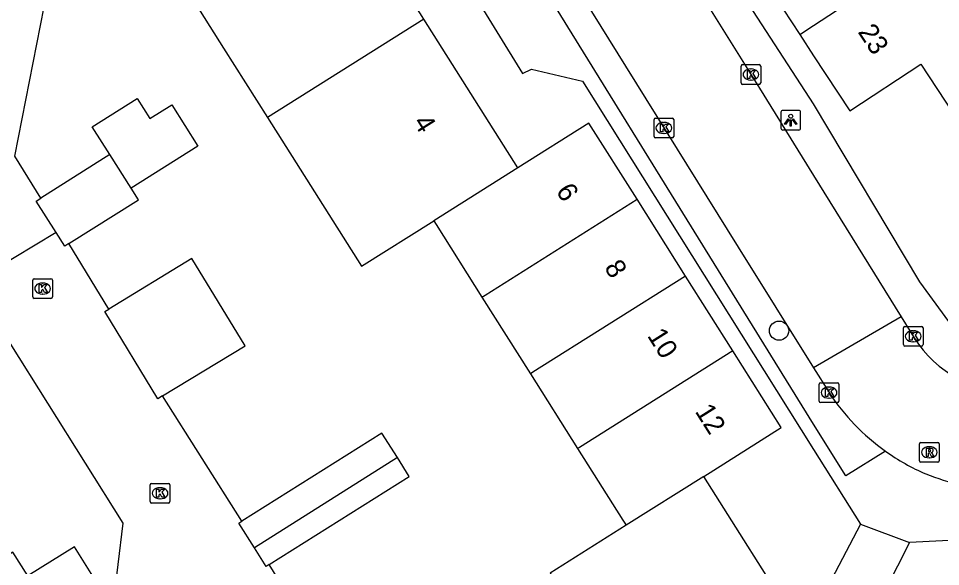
# Model space of a CAD drawing. Extents: x 158461 to 159795, y 387220 to 388672.
# Drawn here: x 158959.63 to 159006.44, y 387806.55 to 387834.39 of the extents above; entities that cross this region are included whole.
import ezdxf

# ---------------------------------------------------------------- set-up
doc = ezdxf.new("R2010")
doc.units = 0
for name, color, linetype in [('IMGEO_Boom', 7, 'Continuous'), ('IMGEO_Kolk', 7, 'Continuous'), ('IMGEO_Lichtpunt', 7, 'Continuous'), ('IMGEO_Pand', 7, 'Continuous'), ('IMGEO_Pand_nummerreeks', 7, 'Continuous'), ('IMGEO_Rijbaan_lokaal_open', 7, 'Continuous'), ('IMGEO_Rioolput', 7, 'Continuous'), ('IMGEO_Voetpad_open', 7, 'Continuous')]:
    doc.layers.add(name, color=color, linetype=linetype)

msp = doc.modelspace()

# ---------------------------------------------------------------- linework, layer by layer
at = {"layer": 'IMGEO_Boom'}
msp.add_circle((158998.245, 387818.53), 0.489, dxfattribs=at)
at = {"layer": 'IMGEO_Kolk'}
for p, q in [((158996.389, 387832.043), (158997.241, 387832.043)), ((158996.314, 387831.117), (158996.314, 387831.969)), ((158996.802, 387831.823), (158996.827, 387831.823)), ((158997.315, 387831.969), (158997.315, 387831.117)), ((158996.825, 387831.263), (158996.8, 387831.263)), ((158997.241, 387831.043), (158996.389, 387831.043)), ((158991.897, 387828.401), (158991.897, 387829.253)), ((158991.972, 387829.327), (158992.824, 387829.327)), ((158992.898, 387829.253), (158992.898, 387828.401)), ((158992.385, 387829.107), (158992.41, 387829.107)), ((158992.824, 387828.327), (158991.972, 387828.327)), ((158992.408, 387828.547), (158992.383, 387828.547)), ((158960.358, 387820.243), (158960.358, 387821.095)), ((158960.433, 387821.169), (158961.285, 387821.169)), ((158960.846, 387820.949), (158960.871, 387820.949)), ((158961.359, 387821.095), (158961.359, 387820.243)), ((158960.869, 387820.389), (158960.844, 387820.389)), ((158961.285, 387820.169), (158960.433, 387820.169)), ((159004.553, 387817.819), (159004.553, 387818.671)), ((159004.628, 387818.745), (159005.48, 387818.745)), ((159005.041, 387818.525), (159005.066, 387818.525)), ((159005.554, 387818.671), (159005.554, 387817.819)), ((159005.48, 387817.745), (159004.628, 387817.745)), ((159005.064, 387817.965), (159005.039, 387817.965)), ((159000.282, 387814.956), (159000.282, 387815.808)), ((159000.357, 387815.882), (159001.209, 387815.882)), ((159000.77, 387815.662), (159000.795, 387815.662)), ((159001.283, 387815.808), (159001.283, 387814.956)), ((159001.209, 387814.882), (159000.357, 387814.882)), ((159000.793, 387815.102), (159000.768, 387815.102)), ((158966.32, 387809.845), (158966.32, 387810.697)), ((158966.395, 387810.771), (158967.247, 387810.771)), ((158966.808, 387810.551), (158966.833, 387810.551)), ((158967.321, 387810.697), (158967.321, 387809.845)), ((158967.247, 387809.771), (158966.395, 387809.771)), ((158966.831, 387809.991), (158966.806, 387809.991))]:
    msp.add_line(p, q, dxfattribs=at)
for points in [[(158996.389, 387832.043), (158997.241, 387832.043)], [(158996.314, 387831.117), (158996.314, 387831.969)], [(158996.635, 387831.743), (158996.758, 387831.743), (158996.758, 387831.592), (158996.888, 387831.743), (158997.052, 387831.743), (158996.906, 387831.592), (158997.059, 387831.343), (158996.907, 387831.343), (158996.822, 387831.507), (158996.758, 387831.44), (158996.758, 387831.343), (158996.635, 387831.343), (158996.635, 387831.743)], [(158997.315, 387831.969), (158997.315, 387831.117)], [(158997.241, 387831.043), (158996.389, 387831.043)], [(158991.897, 387828.401), (158991.897, 387829.253)], [(158991.972, 387829.327), (158992.824, 387829.327)], [(158992.898, 387829.253), (158992.898, 387828.401)], [(158992.218, 387829.027), (158992.341, 387829.027), (158992.341, 387828.876), (158992.471, 387829.027), (158992.635, 387829.027), (158992.489, 387828.876), (158992.642, 387828.627), (158992.49, 387828.627), (158992.405, 387828.791), (158992.341, 387828.724), (158992.341, 387828.627), (158992.218, 387828.627), (158992.218, 387829.027)], [(158992.824, 387828.327), (158991.972, 387828.327)], [(158960.358, 387820.243), (158960.358, 387821.095)], [(158960.433, 387821.169), (158961.285, 387821.169)], [(158960.679, 387820.869), (158960.802, 387820.869), (158960.802, 387820.718), (158960.932, 387820.869), (158961.096, 387820.869), (158960.95, 387820.718), (158961.103, 387820.469), (158960.951, 387820.469), (158960.866, 387820.633), (158960.802, 387820.566), (158960.802, 387820.469), (158960.679, 387820.469), (158960.679, 387820.869)], [(158961.359, 387821.095), (158961.359, 387820.243)], [(158961.285, 387820.169), (158960.433, 387820.169)], [(159004.553, 387817.819), (159004.553, 387818.671)], [(159004.628, 387818.745), (159005.48, 387818.745)], [(159004.874, 387818.445), (159004.997, 387818.445), (159004.997, 387818.294), (159005.127, 387818.445), (159005.291, 387818.445), (159005.145, 387818.294), (159005.298, 387818.045), (159005.146, 387818.045), (159005.061, 387818.209), (159004.997, 387818.142), (159004.997, 387818.045), (159004.874, 387818.045), (159004.874, 387818.445)], [(159005.554, 387818.671), (159005.554, 387817.819)], [(159005.48, 387817.745), (159004.628, 387817.745)], [(159000.282, 387814.956), (159000.282, 387815.808)], [(159000.357, 387815.882), (159001.209, 387815.882)], [(159001.283, 387815.808), (159001.283, 387814.956)], [(159000.603, 387815.582), (159000.726, 387815.582), (159000.726, 387815.431), (159000.856, 387815.582), (159001.02, 387815.582), (159000.874, 387815.431), (159001.027, 387815.182), (159000.875, 387815.182), (159000.79, 387815.346), (159000.726, 387815.279), (159000.726, 387815.182), (159000.603, 387815.182), (159000.603, 387815.582)], [(159001.209, 387814.882), (159000.357, 387814.882)], [(158966.32, 387809.845), (158966.32, 387810.697)], [(158966.395, 387810.771), (158967.247, 387810.771)], [(158967.321, 387810.697), (158967.321, 387809.845)], [(158966.641, 387810.471), (158966.764, 387810.471), (158966.764, 387810.32), (158966.894, 387810.471), (158967.058, 387810.471), (158966.912, 387810.32), (158967.065, 387810.071), (158966.913, 387810.071), (158966.828, 387810.235), (158966.764, 387810.168), (158966.764, 387810.071), (158966.641, 387810.071), (158966.641, 387810.471)], [(158967.247, 387809.771), (158966.395, 387809.771)]]:
    msp.add_lwpolyline(points, dxfattribs=at)
for centre, start, end in [((158996.391, 387831.967), 91.552, 178.448), ((158996.391, 387831.967), 91.552, 178.448), ((158997.239, 387831.967), 1.552, 88.448), ((158997.239, 387831.967), 1.552, 88.448), ((158996.391, 387831.119), 181.552, 268.448), ((158996.391, 387831.119), 181.552, 268.448), ((158997.239, 387831.119), 271.552, 358.448), ((158997.239, 387831.119), 271.552, 358.448), ((158991.974, 387829.251), 91.552, 178.448), ((158991.974, 387829.251), 91.552, 178.448), ((158992.822, 387829.251), 1.552, 88.448), ((158992.822, 387829.251), 1.552, 88.448), ((158991.974, 387828.403), 181.552, 268.448), ((158991.974, 387828.403), 181.552, 268.448), ((158992.822, 387828.403), 271.552, 358.448), ((158992.822, 387828.403), 271.552, 358.448), ((158960.435, 387821.093), 91.552, 178.448), ((158960.435, 387821.093), 91.552, 178.448), ((158961.283, 387821.093), 1.552, 88.448), ((158961.283, 387821.093), 1.552, 88.448), ((158960.435, 387820.245), 181.552, 268.448), ((158960.435, 387820.245), 181.552, 268.448), ((158961.283, 387820.245), 271.552, 358.448), ((158961.283, 387820.245), 271.552, 358.448), ((159004.63, 387818.669), 91.552, 178.448), ((159004.63, 387818.669), 91.552, 178.448), ((159005.478, 387818.669), 1.552, 88.448), ((159005.478, 387818.669), 1.552, 88.448), ((159004.63, 387817.821), 181.552, 268.448), ((159004.63, 387817.821), 181.552, 268.448), ((159005.478, 387817.821), 271.552, 358.448), ((159005.478, 387817.821), 271.552, 358.448), ((159000.359, 387815.806), 91.552, 178.448), ((159000.359, 387815.806), 91.552, 178.448), ((159001.207, 387815.806), 1.552, 88.448), ((159001.207, 387815.806), 1.552, 88.448), ((159000.359, 387814.958), 181.552, 268.448), ((159000.359, 387814.958), 181.552, 268.448), ((159001.207, 387814.958), 271.552, 358.448), ((159001.207, 387814.958), 271.552, 358.448), ((158966.397, 387810.695), 91.552, 178.448), ((158966.397, 387810.695), 91.552, 178.448), ((158967.245, 387810.695), 1.552, 88.448), ((158967.245, 387810.695), 1.552, 88.448), ((158966.397, 387809.847), 181.552, 268.448), ((158966.397, 387809.847), 181.552, 268.448), ((158967.245, 387809.847), 271.552, 358.448), ((158967.245, 387809.847), 271.552, 358.448)]:
    msp.add_arc(centre, 0.0765, start, end, dxfattribs=at)
for centre, major_axis, ratio, start_param, end_param in [((158996.801, 387831.543), (-0.387, 0.002), 0.722429, 4.712389, 7.853982), ((158996.826, 387831.543), (-0.39, 0.002), 0.717154, 1.570796, 4.712389), ((158992.384, 387828.827), (-0.387, 0.002), 0.722429, 4.712389, 7.853982), ((158992.409, 387828.827), (-0.39, 0.002), 0.717154, 1.570796, 4.712389), ((158960.845, 387820.669), (-0.387, 0.002), 0.722429, 4.712389, 7.853982), ((158960.87, 387820.669), (-0.39, 0.002), 0.717154, 1.570796, 4.712389), ((159005.04, 387818.245), (-0.387, 0.002), 0.722429, 4.712389, 7.853982), ((159005.065, 387818.245), (-0.39, 0.002), 0.717154, 1.570796, 4.712389), ((159000.769, 387815.382), (-0.387, 0.002), 0.722429, 4.712389, 7.853982), ((159000.794, 387815.382), (-0.39, 0.002), 0.717154, 1.570796, 4.712389), ((158966.807, 387810.271), (-0.387, 0.002), 0.722429, 4.712389, 7.853982), ((158966.832, 387810.271), (-0.39, 0.002), 0.717154, 1.570796, 4.712389)]:
    msp.add_ellipse(centre, major_axis=major_axis, ratio=ratio, start_param=start_param, end_param=end_param, dxfattribs=at)
at = {"layer": 'IMGEO_Lichtpunt'}
for p, q in [((158999.242, 387829.72), (158998.434, 387829.72)), ((158999.242, 387829.72), (158998.434, 387829.72)), ((158998.34, 387829.625), (158998.34, 387828.818)), ((158998.34, 387829.625), (158998.34, 387828.818)), ((158999.336, 387828.818), (158999.336, 387829.625)), ((158999.336, 387828.818), (158999.336, 387829.625)), ((158998.434, 387828.724), (158999.242, 387828.724)), ((158998.434, 387828.724), (158999.242, 387828.724))]:
    msp.add_line(p, q, dxfattribs=at)
for points in [[(158998.714, 387829.289), (158998.753, 387829.261), (158998.565, 387828.999), (158998.527, 387829.026), (158998.714, 387829.289)], [(158998.816, 387829.241), (158998.863, 387829.241), (158998.863, 387828.919), (158998.816, 387828.919), (158998.816, 387829.241)], [(158998.926, 387829.261), (158998.964, 387829.288), (158999.151, 387829.026), (158999.112, 387828.998), (158998.926, 387829.261)]]:
    msp.add_lwpolyline(points, dxfattribs=at)
msp.add_circle((158998.839, 387829.423), 0.0994, dxfattribs=at)
for centre, start, end in [((158998.434, 387829.625), 90, 180), ((158998.434, 387829.625), 90, 180), ((158999.242, 387829.625), 0, 90), ((158999.242, 387829.625), 0, 90), ((158998.434, 387828.818), 180, 270), ((158998.434, 387828.818), 180, 270), ((158999.242, 387828.818), 270, 0), ((158999.242, 387828.818), 270, 360)]:
    msp.add_arc(centre, 0.0946, start, end, dxfattribs=at)
at = {"layer": 'IMGEO_Pand'}
for points in [[(158998.517, 387843.379), (159000, 387841.046), (159000.662, 387840.004), (159000, 387839.571), (158996.758, 387837.45), (158999.294, 387833.574)], [(158980.214, 387834.357), (158975.317, 387842.12), (158967.383, 387837.115), (158970.05, 387832.887), (158972.277, 387829.357)], [(158999.294, 387833.574), (159000, 387834.036), (159007.056, 387838.649)], [(158980.214, 387834.357), (158972.277, 387829.357)], [(158984.98, 387826.803), (158980.214, 387834.357)], [(158999.294, 387833.574), (159000, 387832.494), (159001.83, 387829.697), (159005.447, 387832.063), (159007.939, 387828.254), (159010.289, 387829.791), (159012.91, 387825.784)], [(158964.275, 387827.471), (158963.381, 387828.891), (158965.663, 387830.329), (158966.304, 387829.311), (158967.412, 387830.009), (158968.741, 387827.899), (158965.351, 387825.763)], [(158972.277, 387829.357), (158977.042, 387821.802), (158980.715, 387824.116)], [(158991.033, 387825.203), (158988.588, 387829.079), (158984.98, 387826.803)], [(158964.275, 387827.471), (158960.771, 387825.263)], [(158965.351, 387825.763), (158964.275, 387827.471)], [(158984.98, 387826.803), (158980.715, 387824.116)], [(158962.193, 387822.958), (158965.719, 387825.179), (158965.351, 387825.763)], [(158961.549, 387823.509), (158960.537, 387825.115), (158960.771, 387825.263)], [(158983.162, 387820.235), (158983.32, 387820.335), (158991.033, 387825.203)], [(158993.493, 387821.303), (158991.033, 387825.203)], [(158980.715, 387824.116), (158980.838, 387823.92), (158983.162, 387820.235)], [(158962.193, 387822.958), (158961.981, 387822.824), (158961.549, 387823.509)], [(158966.952, 387815.214), (158971.139, 387817.761), (158968.439, 387822.199), (158964.215, 387819.63)], [(158993.493, 387821.303), (158985.747, 387816.417), (158985.621, 387816.338)], [(158995.889, 387817.505), (158993.493, 387821.303)], [(158983.162, 387820.235), (158985.621, 387816.338)], [(158966.952, 387815.214), (158966.713, 387815.069), (158964.013, 387819.507), (158964.215, 387819.63)], [(158995.889, 387817.505), (158988.112, 387812.6), (158988.017, 387812.54)], [(158994.424, 387811.128), (158998.35, 387813.604), (158995.889, 387817.505)], [(158985.621, 387816.338), (158988.017, 387812.54)], [(158978.87, 387812.079), (158978.083, 387813.327), (158970.977, 387808.849)], [(158988.017, 387812.54), (158990.315, 387808.897), (158990.477, 387808.64)], [(158978.87, 387812.079), (158971.61, 387807.499)], [(158972.357, 387806.645), (158979.469, 387811.128), (158978.87, 387812.079)], [(158990.477, 387808.64), (158986.617, 387806.207), (158988.745, 387802.835), (158991.412, 387798.606), (158999.218, 387803.53), (158994.424, 387811.128)], [(158994.424, 387811.128), (158990.477, 387808.64)], [(158971.61, 387807.499), (158970.821, 387808.751), (158970.977, 387808.849)], [(158961.923, 387803.162), (158961.718, 387803.491), (158964.094, 387804.974), (158962.485, 387807.55), (158960.109, 387806.067), (158959.354, 387807.276), (158957.154, 387805.902)], [(158972.357, 387806.645), (158972.207, 387806.551), (158971.61, 387807.499)]]:
    msp.add_lwpolyline(points, dxfattribs=at)
at = {"layer": 'IMGEO_Rijbaan_lokaal_open'}
for points in [[(158960.771, 387825.263), (158959.448, 387827.391), (158960.945, 387834.987), (158977.391, 387845.351), (158978.385, 387845.055)], [(158988.539, 387844.814), (158997.248, 387830.851), (159000, 387826.408), (159004.448, 387819.226)], [(158984.098, 387842.186), (158990.441, 387831.966), (158996.175, 387822.765), (159000, 387816.635)], [(158961.549, 387823.509), (158957.259, 387820.943)], [(159004.448, 387819.226), (159000, 387816.635)], [(159004.448, 387819.226), (159005.105, 387818.165)], [(159000, 387816.635), (159000.78, 387815.385)]]:
    msp.add_lwpolyline(points, dxfattribs=at)
for centre, radius, start, end in [((159009.982, 387821.185), 5.736, 211.7702, 272.8491), ((159010.203, 387821.59), 11.283, 213.3676, 234.5193), ((159010.237, 387821.66), 11.359, 234.5809, 246.3857), ((159010.732, 387824.366), 14.051, 248.958, 264.4046)]:
    msp.add_arc(centre, radius, start, end, dxfattribs=at)
at = {"layer": 'IMGEO_Rioolput'}
for p, q in [((159005.446, 387812.851), (159006.298, 387812.851)), ((159005.371, 387811.925), (159005.371, 387812.777)), ((159005.859, 387812.631), (159005.884, 387812.631)), ((159006.372, 387812.777), (159006.372, 387811.925)), ((159005.882, 387812.071), (159005.857, 387812.071)), ((159006.298, 387811.851), (159005.446, 387811.851))]:
    msp.add_line(p, q, dxfattribs=at)
for points in [[(159005.446, 387812.851), (159006.298, 387812.851)], [(159005.371, 387811.925), (159005.371, 387812.777)], [(159005.96, 387812.549), (159005.708, 387812.551), (159005.708, 387812.151)], [(159005.886, 387812.47), (159005.832, 387812.47), (159005.832, 387812.389)], [(159005.832, 387812.389), (159005.884, 387812.389)], [(159006.372, 387812.777), (159006.372, 387811.925)], [(159005.708, 387812.151), (159005.832, 387812.151), (159005.832, 387812.313), (159005.843, 387812.313)], [(159005.89, 387812.284), (159005.961, 387812.151), (159006.101, 387812.151), (159006.036, 387812.277)], [(159006.298, 387811.851), (159005.446, 387811.851)]]:
    msp.add_lwpolyline(points, dxfattribs=at)
for centre, radius, start, end in [((159005.448, 387812.775), 0.0765, 91.552, 178.448), ((159005.448, 387812.775), 0.0765, 91.552, 178.448), ((159006.296, 387812.775), 0.0765, 1.552, 88.448), ((159006.296, 387812.775), 0.0765, 1.552, 88.448), ((159005.868, 387812.578), 0.19, 274.7715, 282.9687), ((159005.892, 387812.374), 0.0964, 77.0061, 93.1865), ((159005.906, 387812.431), 0.0378, 276.6634, 79.6772), ((159005.959, 387812.439), 0.109, 350.3612, 89.416), ((159005.957, 387812.439), 0.112, 277.5842, 350.9817), ((159005.448, 387811.927), 0.0765, 181.552, 268.448), ((159005.448, 387811.927), 0.0765, 181.552, 268.448), ((159005.842, 387812.26), 0.0533, 26.0293, 88.6989), ((159005.941, 387812.224), 0.108, 29.5134, 73.7905), ((159006.296, 387811.927), 0.0765, 271.552, 358.448), ((159006.296, 387811.927), 0.0765, 271.552, 358.448)]:
    msp.add_arc(centre, radius, start, end, dxfattribs=at)
for centre, major_axis, ratio, start_param, end_param in [((159005.858, 387812.351), (-0.387, 0.002), 0.722429, 4.712389, 7.853982), ((159005.883, 387812.351), (-0.39, 0.002), 0.717154, 1.570796, 4.712389)]:
    msp.add_ellipse(centre, major_axis=major_axis, ratio=ratio, start_param=start_param, end_param=end_param, dxfattribs=at)
at = {"layer": 'IMGEO_Voetpad_open'}
for points in [[(159007.183, 387818.548), (159005.394, 387821.005), (159000, 387830.047), (158989.749, 387845.829), (158990.479, 387848.629), (158997.549, 387853.092)], [(159003.654, 387812.403), (159001.639, 387811.148), (159000, 387813.774), (158981.32, 387843.998)], [(158980.343, 387843.358), (158980.569, 387843.029), (158980.168, 387840.601), (158980.288, 387840.501), (158979.878, 387840.291), (158985.222, 387831.6), (158985.682, 387831.81), (158988.261, 387831.208), (159000, 387812.491), (159002.375, 387808.704)], [(158964.215, 387819.63), (158962.193, 387822.958)], [(158957.259, 387820.943), (158964.937, 387808.755), (158964.416, 387804.557), (158961.923, 387803.162)], [(158970.977, 387808.849), (158966.952, 387815.214)], [(159046.888, 387809.971), (159046.336, 387809.934), (159044.506, 387807.79), (159044.544, 387807.165), (159033.766, 387806.574), (159033.766, 387807.482), (159031.688, 387809.123), (159004.865, 387807.775)], [(159002.375, 387808.704), (159000, 387804.152), (158994.942, 387794.458), (158983.942, 387787.419), (158983.652, 387787.892)], [(159002.375, 387808.704), (159004.865, 387807.775)], [(159004.865, 387807.775), (159000, 387798.149), (158997.78, 387793.756), (158998.443, 387779.94), (159000, 387780.034), (159008.089, 387780.52)], [(158976.345, 387800.208), (158972.357, 387806.645)]]:
    msp.add_lwpolyline(points, dxfattribs=at)

# ---------------------------------------------------------------- texts
at = {"layer": 'IMGEO_Pand_nummerreeks'}
for s, rotation, p in [('23', 303.1926, (159002.218, 387833.706)), ('4', 302.2459, (158979.644, 387829.115)), ('6', 302.2459, (158986.89, 387825.624)), ('8', 302.2447, (158989.344, 387821.733)), ('10', 302.2447, (158991.527, 387818.274)), ('12', 302.2459, (158993.951, 387814.429))]:
    msp.add_text(s, height=1, rotation=rotation, dxfattribs=at).set_placement(p)

doc.saveas('drawing.dxf')
